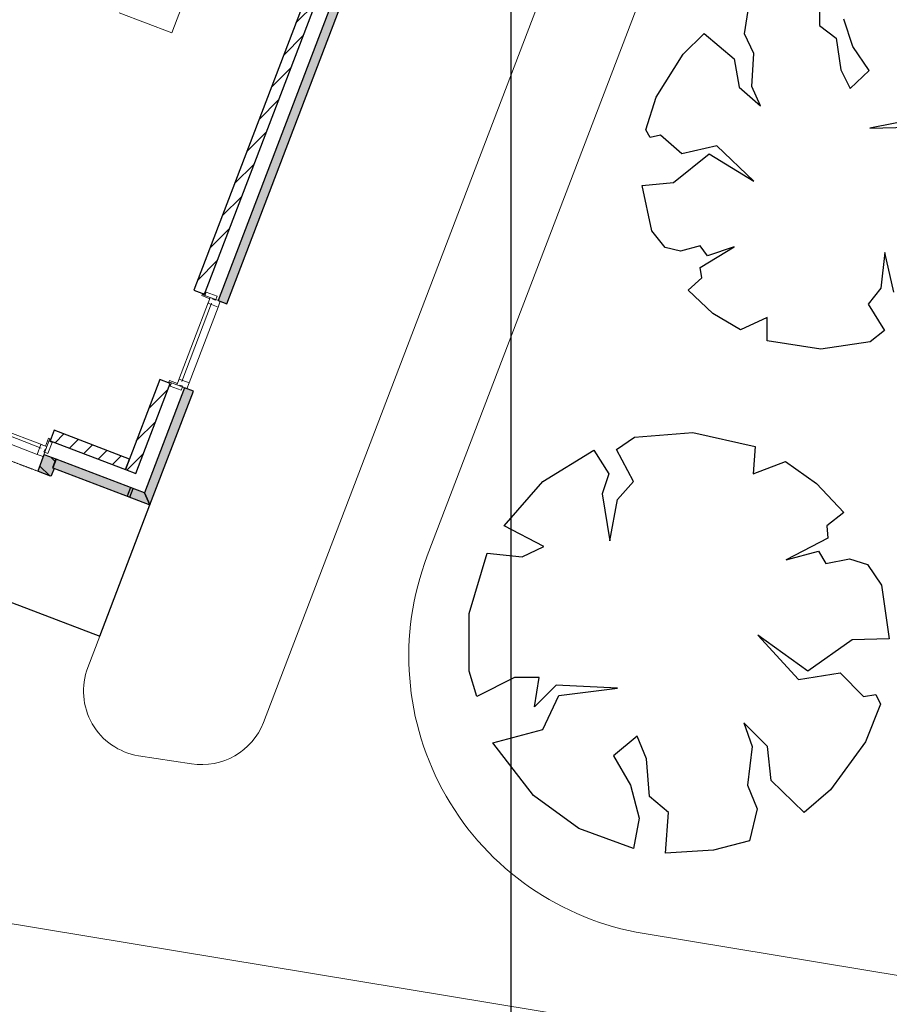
# Model space of a CAD drawing. Extents: x -1000932 to 2054797, y 285738 to 764020.
# Tile 327 of 656: x 220361 to 229642, y 564554 to 575065. Entities that reach past the tile are written whole.
import ezdxf

# ---------------------------------------------------------------- set-up
doc = ezdxf.new("R2010")
doc.units = 0
doc.header["$MEASUREMENT"] = 0
doc.linetypes.add('DASHED', pattern=[0.75, 0.5, -0.25])
doc.layers.add('04H', color=6, linetype='CONTINUOUS', plot=False)
doc.layers.add('31.', color=7, linetype='CONTINUOUS')
doc.layers.add('HATCH_REACTORS', color=7, linetype='CONTINUOUS')
pattern_1 = [(45, (493651.67, 918770.12), (106.06602, -106.066015), [])]

msp = doc.modelspace()

# ---------------------------------------------------------------- hatches: boundary and pattern name
at = {"layer": '31.', "linetype": 'Continuous'}
h = msp.add_hatch(dxfattribs=at)
h.set_pattern_fill('ARKEY_P_050A40_12', style=0, pattern_type=0)
h.set_pattern_definition(pattern_1)
h.paths.add_polyline_path([(223609.509, 575479.248), (223497.415, 575522.061), (222220.071, 572177.686), (222332.165, 572134.873)], flags=0)
for color, points in [(7, [(222478.071, 572068.436), (222571.477, 572032.779), (223855.977, 575395.811), (223762.54, 575431.498)]), (7, [(221693.102, 570013.248), (221750.852, 569884.154), (222214.696, 571098.592), (222121.259, 571134.279)]), (253, [(220744.915, 570375.404), (220709.227, 570281.998), (220727.915, 570274.842), (220697.602, 570195.436), (220691.134, 570192.561), (220560.352, 570242.498), (220557.477, 570248.967), (220623.477, 570421.779), (220628.134, 570419.998)]), (7, [(220749.571, 570373.623), (220713.915, 570280.217), (221535.977, 569966.217), (221571.665, 570059.623)]), (7, [(221750.852, 569884.154), (221693.102, 570013.248), (221543.634, 570070.342), (221507.946, 569976.936)])]:
    msp.add_hatch(color=color, dxfattribs=at).paths.add_polyline_path(points, flags=0)
h = msp.add_hatch(dxfattribs=at)
h.set_pattern_fill('ARKEY_P_050A40_12', style=0, pattern_type=0)
h.set_pattern_definition(pattern_1)
h.paths.add_polyline_path([(221968.227, 571182.029), (221856.134, 571224.842), (221488.634, 570262.623), (221600.727, 570219.811)], flags=0)
h = msp.add_hatch(dxfattribs=at)
h.set_pattern_fill('ARKEY_P_050A40_12', style=0, pattern_type=0)
h.set_pattern_definition(pattern_1)
h.paths.add_polyline_path([(221488.634, 570262.623), (221531.446, 570374.717), (220728.04, 570681.592), (220685.227, 570569.467)], flags=0)
h = msp.add_hatch(dxfattribs=at)
h.set_pattern_fill('ARKEY_P_050A40_17', style=0, pattern_type=0)
h.set_pattern_definition([(135, (493651.67, 918982.25), (106.066017, 106.06602), [])])
h.paths.add_polyline_path([(220744.915, 570375.404), (220709.227, 570281.998), (220727.915, 570274.842), (220697.602, 570195.436), (220691.134, 570192.561), (220560.352, 570242.498), (220557.477, 570248.967), (220623.477, 570421.779), (220628.134, 570419.998)], flags=0)

# ---------------------------------------------------------------- linework, layer by layer
at = {"layer": '04H', "linetype": 'Continuous'}
msp.add_lwpolyline([(225607.278, 649191.091), (374107.278, 649191.091), (374107.278, 439191.091), (225607.278, 439191.091)], close=True, dxfattribs=at)
at = {"layer": '31.', "color": 7, "linetype": 'Continuous', "lineweight": 25, "ltscale": 10}
for points in [[(199648.134, 578326.061), (199112.946, 576924.811), (221215.634, 568482.873), (221750.852, 569884.186)], [(223497.415, 575522.061), (222220.071, 572177.686)], [(222332.165, 572134.873), (223609.509, 575479.248)], [(223762.54, 575431.498), (222478.071, 572068.436)], [(222571.477, 572032.779), (223855.977, 575395.811)], [(228895.977, 575370.936), (228895.634, 575002.029)], [(228095.384, 574912.654), (228143.727, 575207.654)], [(229254.196, 574777.936), (229156.79, 575071.467)], [(228895.634, 575002.029), (229076.384, 574868.623)], [(227441.165, 574696.061), (227666.134, 574917.436)], [(227666.134, 574917.436), (227984.946, 574647.686)], [(228195.446, 574705.061), (228095.384, 574912.654)], [(229076.384, 574868.623), (229125.509, 574528.873)], [(229426.102, 574523.811), (229254.196, 574777.936)], [(227155.165, 574238.811), (227441.165, 574696.061)], [(227984.946, 574647.686), (228040.259, 574342.654)], [(228176.852, 574352.061), (228195.446, 574705.061)], [(229125.509, 574528.873), (229224.977, 574329.811)], [(229224.977, 574329.811), (229426.102, 574523.811)], [(228040.259, 574342.654), (228268.384, 574143.904)], [(228268.384, 574143.904), (228176.852, 574352.061)], [(227042.102, 573887.936), (227155.165, 574238.811)], [(229958.915, 574011.436), (229434.259, 573906.717)], [(227090.665, 573805.498), (227042.102, 573887.936)], [(229434.259, 573906.717), (229991.009, 573919.279)], [(227200.477, 573830.217), (227090.665, 573805.498)], [(227428.634, 573631.436), (227200.477, 573830.217)], [(227800.196, 573717.061), (227428.634, 573631.436)], [(228194.946, 573341.029), (227800.196, 573717.061)], [(227338.196, 573324.967), (227720.102, 573634.342)], [(227720.102, 573634.342), (228194.946, 573341.029)], [(227005.79, 573293.498), (227338.196, 573324.967)], [(227107.571, 572811.529), (227005.79, 573293.498)], [(227248.571, 572632.498), (227107.571, 572811.529)], [(227414.321, 572592.436), (227248.571, 572632.498)], [(227624.852, 572649.811), (227414.321, 572592.436)], [(227623.634, 572418.123), (227985.821, 572640.342)], [(227700.79, 572543.529), (227624.852, 572649.811)], [(227985.821, 572640.342), (227700.79, 572543.529)], [(229594.196, 572579.436), (229551.759, 572199.061)], [(229691.884, 572157.217), (229594.196, 572579.436)], [(227639.821, 572307.686), (227623.634, 572418.123)], [(227494.352, 572177.592), (227639.821, 572307.686)], [(229551.759, 572199.061), (229417.759, 572026.842)], [(222220.071, 572177.686), (222332.165, 572134.873)], [(227760.165, 571929.936), (227494.352, 572177.592)], [(222478.071, 572068.436), (222571.477, 572032.779)], [(229417.759, 572026.842), (229591.446, 571747.123)], [(228055.446, 571752.936), (227760.165, 571929.936)], [(228338.102, 571883.936), (228055.446, 571752.936)], [(228338.071, 571635.154), (228338.102, 571883.936)], [(229591.446, 571747.123), (229436.852, 571624.967)], [(228910.415, 571545.842), (228338.071, 571635.154)], [(229436.852, 571624.967), (228910.415, 571545.842)], [(221856.134, 571224.842), (221488.634, 570262.623)], [(221600.727, 570219.811), (221968.227, 571182.029)], [(221968.227, 571182.029), (221856.134, 571224.842)], [(222121.259, 571134.279), (221693.102, 570013.248)], [(221750.852, 569884.154), (222214.696, 571098.592)], [(222214.696, 571098.592), (222121.259, 571134.279)], [(220728.04, 570681.592), (220685.227, 570569.467)], [(221531.446, 570374.717), (220728.04, 570681.592)], [(226921.634, 570608.592), (227545.915, 570658.936)], [(227545.915, 570658.936), (228210.446, 570507.904)], [(220685.227, 570569.467), (221488.634, 570262.623)], [(226730.321, 570477.686), (226921.634, 570608.592)], [(225944.977, 570135.342), (226488.696, 570467.623)], [(226488.696, 570467.623), (226649.79, 570215.904)], [(226911.571, 570135.342), (226730.321, 570477.686)], [(228210.446, 570507.904), (228190.29, 570215.904)], [(220749.571, 570373.623), (220713.915, 570280.217)], [(221571.665, 570059.623), (220749.571, 570373.623)], [(221488.634, 570262.623), (221531.446, 570374.717)], [(228190.29, 570215.904), (228532.634, 570346.779)], [(228532.634, 570346.779), (228864.915, 570115.217)], [(220713.915, 570280.217), (221535.977, 569966.217)], [(221488.634, 570262.623), (221600.727, 570219.811)], [(226649.79, 570215.904), (226579.29, 570004.467)], [(225532.165, 569662.123), (225944.977, 570135.342)], [(226740.415, 569944.029), (226911.571, 570135.342)], [(228864.915, 570115.217), (229156.915, 569803.092)], [(221543.634, 570070.342), (221507.946, 569976.936)], [(221535.977, 569966.217), (221571.665, 570059.623)], [(221693.102, 570013.248), (221543.634, 570070.342)], [(226579.29, 570004.467), (226659.852, 569501.029)], [(221507.946, 569976.936), (221750.852, 569884.154)], [(226659.852, 569501.029), (226740.415, 569944.029)], [(229156.915, 569803.092), (228975.665, 569662.123)], [(225955.04, 569440.592), (225532.165, 569662.123)], [(228975.665, 569662.123), (228985.727, 569531.217)], [(228985.727, 569531.217), (228542.696, 569299.654)], [(225159.602, 568725.717), (225350.915, 569370.123)], [(225350.915, 569370.123), (225723.446, 569329.842)], [(225723.446, 569329.842), (225955.04, 569440.592)], [(228542.696, 569299.654), (228885.04, 569390.248)], [(228885.04, 569390.248), (228965.602, 569259.373)], [(228965.602, 569259.373), (229217.321, 569309.717)], [(229217.321, 569309.717), (229408.634, 569249.311)], [(229408.634, 569249.311), (229559.665, 569027.779)], [(229559.665, 569027.779), (229640.196, 568453.873)], [(225159.602, 568111.529), (225159.602, 568725.717)], [(228240.634, 568494.154), (228673.602, 568020.904)], [(228774.29, 568111.529), (228240.634, 568494.154)], [(229247.509, 568443.811), (228774.29, 568111.529)], [(229640.196, 568453.873), (229247.509, 568443.811)], [(225240.165, 567839.686), (225159.602, 568111.529)], [(225642.915, 568041.061), (225240.165, 567839.686)], [(225904.696, 568041.061), (225642.915, 568041.061)], [(225854.352, 567728.904), (225904.696, 568041.061)], [(228673.602, 568020.904), (229116.634, 568091.404)], [(229116.634, 568091.404), (229368.352, 567839.686)], [(226085.946, 567960.498), (225854.352, 567728.904)], [(226740.415, 567930.279), (226085.946, 567960.498)], [(226116.134, 567849.748), (226740.415, 567930.279)], [(225944.977, 567487.279), (226116.134, 567849.748)], [(229368.352, 567839.686), (229499.227, 567859.811)], [(229499.227, 567859.811), (229549.571, 567759.123)], [(229549.571, 567759.123), (229388.54, 567356.467)], [(225411.321, 567346.311), (225944.977, 567487.279)], [(228089.602, 567557.748), (228180.227, 567306.029)], [(228341.321, 567306.029), (228089.602, 567557.748)], [(226951.852, 567416.779), (226700.134, 567205.342)], [(227052.54, 567175.123), (226951.852, 567416.779)], [(225844.29, 566782.467), (225411.321, 567346.311)], [(228180.227, 567306.029), (228129.884, 566893.217)], [(228381.602, 566943.561), (228341.321, 567306.029)], [(229388.54, 567356.467), (229015.946, 566842.873)], [(226700.134, 567205.342), (226881.352, 566893.217)], [(227082.727, 566772.373), (227052.54, 567175.123)], [(228734.009, 566601.217), (228381.602, 566943.561)], [(226881.352, 566893.217), (226971.977, 566540.811)], [(228129.884, 566893.217), (228230.571, 566641.498)], [(229015.946, 566842.873), (228734.009, 566601.217)], [(226327.571, 566430.061), (225844.29, 566782.467)], [(227284.102, 566601.217), (227082.727, 566772.373)], [(228230.571, 566641.498), (228150.04, 566299.154)], [(226971.977, 566540.811), (226911.571, 566218.592)], [(227253.915, 566168.248), (227284.102, 566601.217)], [(226911.571, 566218.592), (226327.571, 566430.061)], [(228150.04, 566299.154), (227767.415, 566198.467)], [(227767.415, 566198.467), (227253.915, 566168.248)]]:
    msp.add_lwpolyline(points, dxfattribs=at)
at = {"layer": '31.', "color": 7, "linetype": 'Continuous', "lineweight": 18, "ltscale": 10}
for points in [[(221423.415, 575136.717), (221983.915, 574922.623), (222840.227, 577164.654), (222279.727, 577378.748)], [(222304.571, 572118.654), (222309.915, 572132.686)], [(222389.571, 572086.186), (222304.571, 572118.654)], [(222309.915, 572132.686), (222394.915, 572100.217)], [(222394.915, 572100.217), (222389.571, 572086.186)], [(222377.071, 572053.498), (222055.977, 571212.748)], [(222409.165, 572038.029), (222090.196, 571202.873)], [(222477.509, 571996.936), (222168.54, 571187.936)], [(221958.477, 571212.498), (221953.102, 571198.498)], [(221953.102, 571198.498), (222038.134, 571166.029)], [(222043.477, 571180.029), (221958.477, 571212.498)], [(222038.134, 571166.029), (222043.477, 571180.029)], [(220139.977, 570663.717), (220588.384, 570492.467)], [(220149.821, 570697.967), (220603.852, 570524.561)], [(220125.04, 570585.404), (220547.29, 570424.123)], [(220636.54, 570512.061), (220669.009, 570597.092)], [(220650.54, 570506.717), (220636.54, 570512.061)], [(220683.009, 570591.717), (220650.54, 570506.717)], [(220669.009, 570597.092), (220683.009, 570591.717)]]:
    msp.add_lwpolyline(points, dxfattribs=at)
for points in [[(236891.227, 573014.561), (237944.321, 573373.467, 0.701887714), (237961.571, 574313.779), (230861.04, 577028.436, 0.414288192), (226987.227, 575296.842), (224711.571, 569339.904, 0.47439705), (227024.571, 565309.529), (230748.54, 564693.686, 0.371195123), (234315.79, 566602.811), (235549.837, 571208.279, -0.19074873), (236891.227, 573014.561)], [(226053.102, 575653.686), (222962.134, 567562.686, -0.356489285), (222194.009, 567121.873), (221627.259, 567207.561, -0.474368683), (221087.54, 568147.936), (221215.634, 568482.873)], [(216935.102, 564443.967), (216951.415, 564542.654, -0.321164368), (218169.102, 565760.342), (226861.415, 564322.904)]]:
    msp.add_lwpolyline(points, format="xyb", dxfattribs=at)
for points in [[(222337.946, 572121.967), (222394.915, 572100.217), (222394.915, 572100.217), (222413.602, 572093.061), (222413.602, 572093.061), (222423.884, 572089.154), (222420.665, 572080.748), (222451.509, 572068.967), (222467.915, 572111.936), (222467.915, 572111.936), (222351.134, 572156.529)], [(222477.509, 571996.936), (222501.415, 572059.529), (222394.915, 572100.217), (222371.009, 572037.623)], [(221981.134, 571187.779), (222038.134, 571166.029), (222038.134, 571166.029), (222056.821, 571158.904), (222056.821, 571158.904), (222067.071, 571154.967), (222070.29, 571163.373), (222101.134, 571151.592), (222084.696, 571108.623), (222084.696, 571108.623), (221967.946, 571153.217)], [(222168.54, 571187.936), (222144.634, 571125.342), (222038.134, 571166.029), (222062.04, 571228.623)], [(220547.29, 570424.123), (220609.884, 570400.217), (220650.54, 570506.717), (220587.977, 570530.623)], [(220672.321, 570563.686), (220650.54, 570506.717), (220650.54, 570506.717), (220643.415, 570488.029), (220643.415, 570488.029), (220639.509, 570477.748), (220631.071, 570480.967), (220619.321, 570450.154), (220662.29, 570433.717), (220662.29, 570433.717), (220706.884, 570550.498)]]:
    msp.add_lwpolyline(points, close=True, dxfattribs=at)
at = {"layer": '31.', "color": 7, "linetype": 'DASHED', "lineweight": 18, "ltscale": 10}
msp.add_lwpolyline([(216600.352, 571754.998), (220555.665, 570244.311)], dxfattribs=at)
at = {"layer": '31.', "color": 7, "linetype": 'Continuous', "lineweight": 25, "ltscale": 10}
msp.add_lwpolyline([(220744.915, 570375.404), (220709.227, 570281.998), (220727.915, 570274.842), (220697.602, 570195.436), (220691.134, 570192.561), (220560.352, 570242.498), (220557.477, 570248.967), (220623.477, 570421.779), (220628.134, 570419.998)], close=True, dxfattribs=at)
at = {"layer": 'HATCH_REACTORS', "ltscale": 10}
for points in [[(223609.509, 575479.248), (223497.415, 575522.061), (222220.071, 572177.686), (222332.165, 572134.873)], [(222478.071, 572068.436), (222571.477, 572032.779), (223855.977, 575395.811), (223762.54, 575431.498)], [(221968.227, 571182.029), (221856.134, 571224.842), (221488.634, 570262.623), (221600.727, 570219.811)], [(221693.102, 570013.248), (221750.852, 569884.154), (222214.696, 571098.592), (222121.259, 571134.279)], [(221488.634, 570262.623), (221531.446, 570374.717), (220728.04, 570681.592), (220685.227, 570569.467)], [(220744.915, 570375.404), (220709.227, 570281.998), (220727.915, 570274.842), (220697.602, 570195.436), (220691.134, 570192.561), (220560.352, 570242.498), (220557.477, 570248.967), (220623.477, 570421.779), (220628.134, 570419.998)], [(220744.915, 570375.404), (220709.227, 570281.998), (220727.915, 570274.842), (220697.602, 570195.436), (220691.134, 570192.561), (220560.352, 570242.498), (220557.477, 570248.967), (220623.477, 570421.779), (220628.134, 570419.998)], [(220749.571, 570373.623), (220713.915, 570280.217), (221535.977, 569966.217), (221571.665, 570059.623)], [(221750.852, 569884.154), (221693.102, 570013.248), (221543.634, 570070.342), (221507.946, 569976.936)]]:
    msp.add_lwpolyline(points, close=True, dxfattribs=at)

doc.saveas('drawing.dxf')
